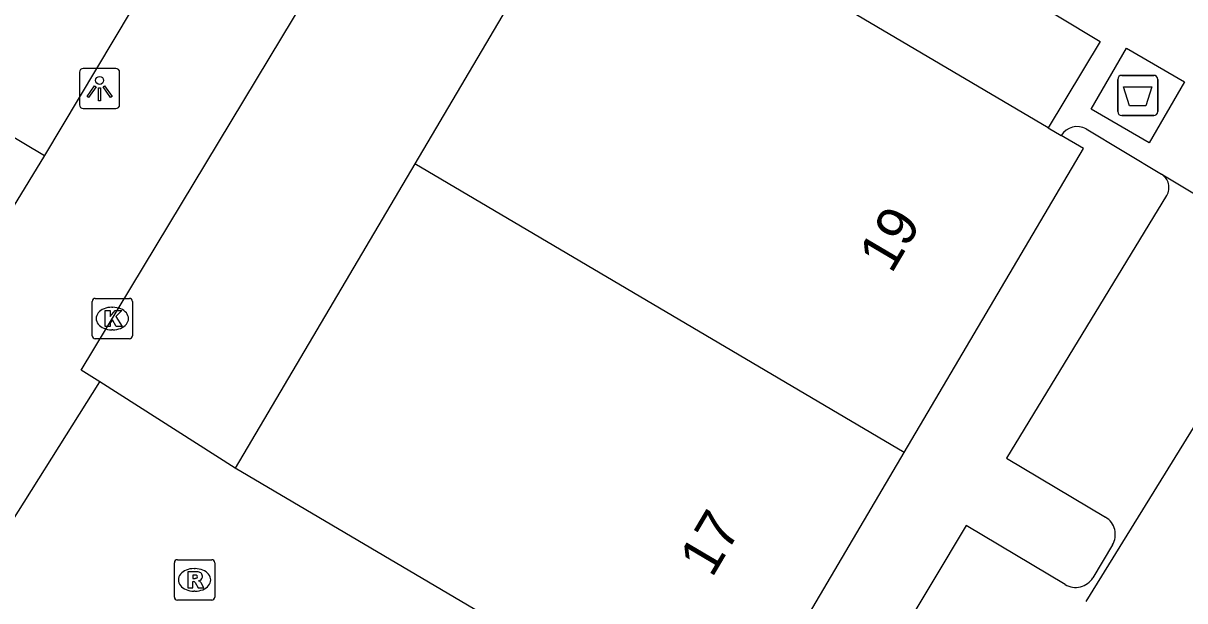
# Model space of a CAD drawing. Extents: x 158461 to 159795, y 387220 to 388672.
# Drawn here: x 159244.71 to 159273.54, y 388218.28 to 388232.62 of the extents above; entities that cross this region are included whole.
import ezdxf

# ---------------------------------------------------------------- set-up
doc = ezdxf.new("R2010")
doc.units = 0
for name, color, linetype in [('IMGEO_Afval_apart_plaats', 7, 'Continuous'), ('IMGEO_Kolk', 7, 'Continuous'), ('IMGEO_Lichtpunt', 7, 'Continuous'), ('IMGEO_Pand', 7, 'Continuous'), ('IMGEO_Pand_nummerreeks', 7, 'Continuous'), ('IMGEO_Rijbaan_lokaal_open', 7, 'Continuous'), ('IMGEO_Rioolput', 7, 'Continuous')]:
    doc.layers.add(name, color=color, linetype=linetype)

msp = doc.modelspace()

# ---------------------------------------------------------------- linework, layer by layer
at = {"layer": 'IMGEO_Afval_apart_plaats'}
for p, q in [((159271.881, 388230.422), (159271.881, 388231.222)), ((159271.881, 388231.222), (159271.881, 388230.422)), ((159271.981, 388231.322), (159272.771, 388231.322)), ((159272.771, 388231.322), (159271.981, 388231.322)), ((159272.871, 388231.222), (159272.871, 388230.422)), ((159272.871, 388230.422), (159272.871, 388231.222)), ((159272.771, 388230.322), (159271.981, 388230.322)), ((159271.981, 388230.322), (159272.771, 388230.322))]:
    msp.add_line(p, q, dxfattribs=at)
msp.add_lwpolyline([(159272.024, 388231.036), (159272.728, 388231.036), (159272.579, 388230.566), (159272.173, 388230.566), (159272.024, 388231.036)], dxfattribs=at)
for centre, start, end in [((159271.981, 388231.222), 90, 180), ((159271.981, 388231.222), 90, 180), ((159272.771, 388231.222), 0, 90), ((159272.771, 388231.222), 360, 90), ((159271.981, 388230.422), 180, 270), ((159271.981, 388230.422), 180, 270), ((159272.771, 388230.422), 270, 0), ((159272.771, 388230.422), 270, 0)]:
    msp.add_arc(centre, 0.1, start, end, dxfattribs=at)
at = {"layer": 'IMGEO_Kolk'}
for p, q in [((159246.425, 388224.859), (159246.425, 388225.711)), ((159246.5, 388225.785), (159247.352, 388225.785)), ((159247.426, 388225.711), (159247.426, 388224.859)), ((159246.913, 388225.565), (159246.938, 388225.565)), ((159246.936, 388225.005), (159246.911, 388225.005)), ((159247.352, 388224.785), (159246.5, 388224.785))]:
    msp.add_line(p, q, dxfattribs=at)
for points in [[(159246.425, 388224.859), (159246.425, 388225.711)], [(159246.5, 388225.785), (159247.352, 388225.785)], [(159247.426, 388225.711), (159247.426, 388224.859)], [(159246.746, 388225.485), (159246.869, 388225.485), (159246.869, 388225.334), (159246.999, 388225.485), (159247.163, 388225.485), (159247.017, 388225.334), (159247.17, 388225.085), (159247.018, 388225.085), (159246.933, 388225.249), (159246.869, 388225.182), (159246.869, 388225.085), (159246.746, 388225.085), (159246.746, 388225.485)], [(159247.352, 388224.785), (159246.5, 388224.785)]]:
    msp.add_lwpolyline(points, dxfattribs=at)
for centre, start, end in [((159246.502, 388225.709), 91.552, 178.448), ((159246.502, 388225.709), 91.552, 178.448), ((159247.35, 388225.709), 1.552, 88.448), ((159247.35, 388225.709), 1.552, 88.448), ((159246.502, 388224.861), 181.552, 268.448), ((159246.502, 388224.861), 181.552, 268.448), ((159247.35, 388224.861), 271.552, 358.448), ((159247.35, 388224.861), 271.552, 358.448)]:
    msp.add_arc(centre, 0.0765, start, end, dxfattribs=at)
for centre, major_axis, ratio, start_param, end_param in [((159246.912, 388225.285), (-0.387, 0.002), 0.722429, 4.712389, 7.853982), ((159246.937, 388225.285), (-0.39, 0.002), 0.717154, 1.570796, 4.712389)]:
    msp.add_ellipse(centre, major_axis=major_axis, ratio=ratio, start_param=start_param, end_param=end_param, dxfattribs=at)
at = {"layer": 'IMGEO_Lichtpunt'}
for p, q in [((159246.111, 388231.399), (159246.111, 388230.592)), ((159246.111, 388231.399), (159246.111, 388230.592)), ((159247.013, 388231.494), (159246.205, 388231.494)), ((159247.013, 388231.494), (159246.205, 388231.494)), ((159247.107, 388230.592), (159247.107, 388231.399)), ((159247.107, 388230.592), (159247.107, 388231.399)), ((159246.205, 388230.498), (159247.013, 388230.498)), ((159246.205, 388230.498), (159247.013, 388230.498))]:
    msp.add_line(p, q, dxfattribs=at)
for points in [[(159246.485, 388231.063), (159246.524, 388231.035), (159246.336, 388230.773), (159246.298, 388230.8), (159246.485, 388231.063)], [(159246.697, 388231.035), (159246.735, 388231.062), (159246.922, 388230.8), (159246.883, 388230.772), (159246.697, 388231.035)], [(159246.587, 388231.015), (159246.634, 388231.015), (159246.634, 388230.693), (159246.587, 388230.693), (159246.587, 388231.015)]]:
    msp.add_lwpolyline(points, dxfattribs=at)
msp.add_circle((159246.61, 388231.197), 0.0994, dxfattribs=at)
for centre, start, end in [((159246.205, 388231.399), 90, 180), ((159246.205, 388231.399), 90, 180), ((159247.013, 388231.399), 0, 90), ((159247.013, 388231.399), 0, 90), ((159246.205, 388230.592), 180, 270), ((159246.205, 388230.592), 180, 270), ((159247.013, 388230.592), 270, 0), ((159247.013, 388230.592), 270, 360)]:
    msp.add_arc(centre, 0.0946, start, end, dxfattribs=at)
at = {"layer": 'IMGEO_Pand'}
for points in [[(159232.521, 388236.953), (159237.291, 388234.105), (159235.945, 388231.852), (159238.993, 388230.031), (159240.327, 388232.265), (159245.243, 388229.33)], [(159258.885, 388236.671), (159254.432, 388229.123)], [(159270.153, 388230.023), (159259.752, 388236.159)], [(159248.687, 388235.1), (159245.243, 388229.33)], [(159270.153, 388230.023), (159270.478, 388229.832)], [(159266.58, 388221.956), (159271.033, 388229.504), (159270.478, 388229.832)], [(159254.432, 388229.123), (159249.978, 388221.574)], [(159266.58, 388221.956), (159254.432, 388229.123)], [(159261.351, 388214.864), (159262.126, 388214.407), (159266.58, 388221.956)], [(159257.82, 388216.947), (159249.978, 388221.574)]]:
    msp.add_lwpolyline(points, dxfattribs=at)
at = {"layer": 'IMGEO_Rijbaan_lokaal_open'}
for points in [[(159259.752, 388236.159), (159261.141, 388238.369), (159271.439, 388232.165), (159270.153, 388230.023)], [(159246.614, 388223.713), (159246.153, 388224.006), (159253.916, 388236.878), (159256.315, 388235.466), (159257.504, 388237.486)], [(159273.534, 388231.16), (159272.655, 388229.648), (159271.217, 388230.484), (159272.096, 388231.996), (159273.534, 388231.16)], [(159271.095, 388229.993), (159272.963, 388228.867)], [(159245.243, 388229.33), (159244.071, 388227.417), (159241.208, 388222.745), (159241.079, 388222.534)], [(159272.963, 388228.867), (159272.995, 388228.852), (159276.576, 388226.709)], [(159273.093, 388228.34), (159269.122, 388221.822), (159271.576, 388220.353)], [(159275.261, 388225.025), (159271.084, 388218.261)], [(159243.906, 388219.412), (159246.614, 388223.713)], [(159249.978, 388221.574), (159246.614, 388223.713)], [(159270.575, 388218.68), (159268.121, 388220.149), (159263.957, 388213.196)], [(159271.748, 388219.667), (159271.261, 388218.852)]]:
    msp.add_lwpolyline(points, dxfattribs=at)
for centre, radius, start, end in [((159270.872, 388229.585), 0.465, 61.3467, 147.9026), ((159272.768, 388228.539), 0.382, 328.5086, 59.2055), ((159271.319, 388219.924), 0.5, 329.0703, 59.0808), ((159270.832, 388219.109), 0.5, 239.0703, 329.0808)]:
    msp.add_arc(centre, radius, start, end, dxfattribs=at)
at = {"layer": 'IMGEO_Rioolput'}
for p, q in [((159248.541, 388219.298), (159249.393, 388219.298)), ((159248.466, 388218.372), (159248.466, 388219.224)), ((159248.954, 388219.078), (159248.979, 388219.078)), ((159249.467, 388219.224), (159249.467, 388218.372)), ((159248.977, 388218.518), (159248.952, 388218.518)), ((159249.393, 388218.298), (159248.541, 388218.298))]:
    msp.add_line(p, q, dxfattribs=at)
for points in [[(159248.541, 388219.298), (159249.393, 388219.298)], [(159248.466, 388218.372), (159248.466, 388219.224)], [(159249.055, 388218.996), (159248.803, 388218.998), (159248.803, 388218.598)], [(159249.467, 388219.224), (159249.467, 388218.372)], [(159248.803, 388218.598), (159248.927, 388218.598), (159248.927, 388218.76), (159248.938, 388218.76)], [(159248.981, 388218.917), (159248.927, 388218.917), (159248.927, 388218.836)], [(159248.927, 388218.836), (159248.979, 388218.836)], [(159248.985, 388218.731), (159249.056, 388218.598), (159249.196, 388218.598), (159249.131, 388218.724)], [(159249.393, 388218.298), (159248.541, 388218.298)]]:
    msp.add_lwpolyline(points, dxfattribs=at)
for centre, radius, start, end in [((159248.543, 388219.222), 0.0765, 91.552, 178.448), ((159248.543, 388219.222), 0.0765, 91.552, 178.448), ((159249.391, 388219.222), 0.0765, 1.552, 88.448), ((159249.391, 388219.222), 0.0765, 1.552, 88.448), ((159249.054, 388218.886), 0.109, 350.3612, 89.416), ((159248.937, 388218.707), 0.0533, 26.0293, 88.6989), ((159248.963, 388219.025), 0.19, 274.7715, 282.9687), ((159248.987, 388218.821), 0.0964, 77.0061, 93.1865), ((159249.001, 388218.878), 0.0378, 276.6634, 79.6772), ((159249.052, 388218.886), 0.112, 277.5842, 350.9817), ((159249.036, 388218.671), 0.108, 29.5134, 73.7905), ((159248.543, 388218.374), 0.0765, 181.552, 268.448), ((159248.543, 388218.374), 0.0765, 181.552, 268.448), ((159249.391, 388218.374), 0.0765, 271.552, 358.448), ((159249.391, 388218.374), 0.0765, 271.552, 358.448)]:
    msp.add_arc(centre, radius, start, end, dxfattribs=at)
for centre, major_axis, ratio, start_param, end_param in [((159248.953, 388218.798), (-0.387, 0.002), 0.722429, 4.712389, 7.853982), ((159248.978, 388218.798), (-0.39, 0.002), 0.717154, 1.570796, 4.712389)]:
    msp.add_ellipse(centre, major_axis=major_axis, ratio=ratio, start_param=start_param, end_param=end_param, dxfattribs=at)

# ---------------------------------------------------------------- texts
at = {"layer": 'IMGEO_Pand_nummerreeks'}
for s, p in [('19', (159266.263, 388226.376)), ('17', (159261.809, 388218.828))]:
    msp.add_text(s, height=1, rotation=59.46, dxfattribs=at).set_placement(p)

doc.saveas('drawing.dxf')
